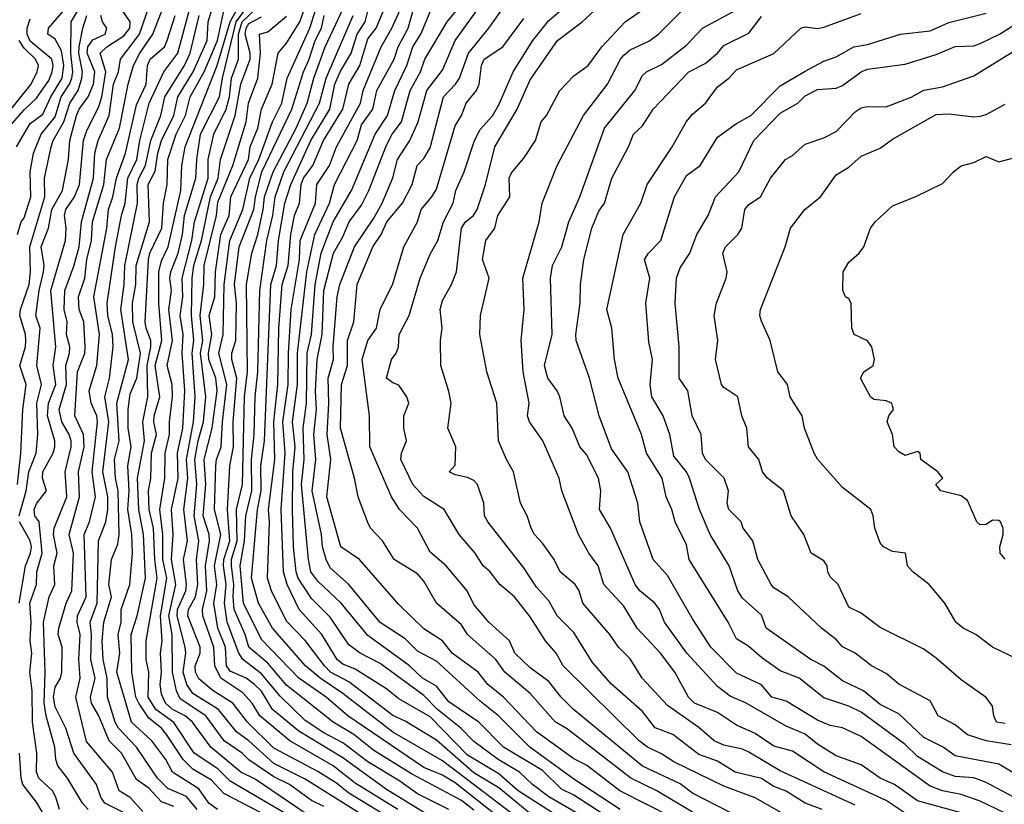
# Model space of a CAD drawing. Header units: metres. Extents: x -51132 to -49532, y -231222 to -229437.
# Tile 460 of 656: x -50107 to -50028, y -230362 to -230299. Entities that reach past the tile are written whole.
import ezdxf

# ---------------------------------------------------------------- set-up
doc = ezdxf.new("R2010")
doc.units = ezdxf.units.M
for name, color, linetype in [('CONTOUR_HALF', 8, 'Continuous'), ('CONTOUR_INDEX', 1, 'Continuous'), ('CONTOUR_INTER', 3, 'Continuous')]:
    doc.layers.add(name, color=color, linetype=linetype)

msp = doc.modelspace()

# ---------------------------------------------------------------- linework, layer by layer
at = {"layer": 'CONTOUR_HALF'}
for points, elevation in [([(-50107.102, -230316.259), (-50106.816, -230315.259), (-50106.58, -230314.924), (-50106.024, -230313.259), (-50106.083, -230311.259), (-50105.81, -230309.759), (-50105.202, -230308.259), (-50104.08, -230306.852), (-50103.597, -230305.259), (-50102.944, -230304.259), (-50102.763, -230303.759), (-50102.66, -230303.259), (-50102.835, -230301.759), (-50102.798, -230299.259), (-50101.347, -230296.759)], 57.5), ([(-50076.676, -230362.259), (-50080.08, -230360.14), (-50081.833, -230358.759), (-50085.303, -230356.759), (-50087.699, -230354.759), (-50088.322, -230353.759), (-50089.08, -230352.928), (-50090.841, -230351.759), (-50091.301, -230350.759), (-50091.386, -230349.259), (-50092.269, -230346.759), (-50092.286, -230346.259), (-50091.942, -230344.759), (-50092.045, -230342.759), (-50091.734, -230340.759), (-50091.767, -230340.259), (-50092.233, -230338.759), (-50092.019, -230336.259), (-50092.166, -230334.259), (-50091.517, -230331.759), (-50091.12, -230328.759), (-50091.235, -230327.759), (-50091.78, -230326.259), (-50091.819, -230325.759), (-50091.553, -230324.259), (-50091.755, -230322.759), (-50091.323, -230321.259), (-50091.253, -230319.259), (-50090.823, -230316.259), (-50090.172, -230314.759), (-50090.023, -230313.259), (-50088.617, -230310.259), (-50088.488, -230309.259), (-50087.879, -230307.759), (-50087.581, -230306.259), (-50086.714, -230304.259), (-50086.237, -230301.759), (-50085.58, -230300.98), (-50084.515, -230299.259), (-50083.444, -230296.259)], 65.5), ([(-50058.889, -230362.259), (-50062.58, -230359.84), (-50066.097, -230357.259), (-50068.618, -230354.759), (-50070.08, -230353.58), (-50073.58, -230350.386), (-50075.08, -230349.584), (-50076.08, -230348.594), (-50078.08, -230347.287), (-50080.58, -230344.259), (-50082.08, -230342.914), (-50082.412, -230342.259), (-50082.689, -230341.259), (-50082.766, -230340.259), (-50083.511, -230336.759), (-50083.236, -230334.259), (-50083.383, -230332.259), (-50083.177, -230330.259), (-50083.242, -230328.759), (-50083.133, -230326.259), (-50082.71, -230324.259), (-50082.585, -230320.759), (-50081.824, -230317.759), (-50081.08, -230316.465), (-50080.568, -230315.259), (-50079.58, -230313.927), (-50078.986, -230312.759), (-50077.58, -230309.129), (-50077.127, -230308.259), (-50076.382, -230307.259), (-50075.667, -230304.759), (-50074.866, -230303.259), (-50074.517, -230302.259), (-50072.706, -230299.259), (-50070.703, -230296.759)], 70.5), ([(-50084.08, -230362.542), (-50088.08, -230359.816), (-50089.24, -230359.259), (-50091.618, -230357.259), (-50093.099, -230355.259), (-50093.672, -230354.759), (-50094.693, -230354.259), (-50095.245, -230353.759), (-50095.58, -230353.041), (-50095.682, -230352.259), (-50095.567, -230351.259), (-50095.653, -230349.759), (-50095.519, -230348.759), (-50095.647, -230346.759), (-50095.151, -230343.759), (-50095.467, -230342.259), (-50095.468, -230340.259), (-50095.698, -230338.259), (-50095.31, -230335.759), (-50095.297, -230333.759), (-50094.936, -230332.259), (-50094.937, -230331.259), (-50094.688, -230329.259), (-50094.735, -230328.259), (-50095.134, -230326.759), (-50094.709, -230324.759), (-50094.996, -230322.259), (-50094.789, -230320.759), (-50094.911, -230319.759), (-50094.828, -230319.259), (-50094.237, -230317.759), (-50093.9, -230316.259), (-50093.728, -230314.759), (-50092.837, -230311.759), (-50092.75, -230310.259), (-50092.446, -230308.259), (-50090.931, -230305.259), (-50090.703, -230303.759), (-50089.606, -230299.259), (-50088.139, -230297.259)], 63.5), ([(-50053.08, -230362.478), (-50055.948, -230360.759), (-50058.026, -230359.759), (-50063.08, -230355.835), (-50064.08, -230355.245), (-50066.08, -230352.967), (-50068.111, -230351.259), (-50068.826, -230350.259), (-50071.08, -230348.271), (-50071.58, -230347.479), (-50073.573, -230345.759), (-50074.58, -230343.996), (-50075.08, -230343.415), (-50076.964, -230342.259), (-50077.886, -230340.759), (-50078.846, -230339.759), (-50079.103, -230339.259), (-50079.831, -230337.259), (-50080.128, -230335.759), (-50081.264, -230331.759), (-50081.18, -230328.259), (-50080.696, -230326.759), (-50080.697, -230324.759), (-50080.195, -230323.259), (-50079.911, -230320.259), (-50078.656, -230317.259), (-50078.008, -230316.259), (-50077.552, -230315.259), (-50076.3, -230313.759), (-50075.519, -230312.259), (-50075.107, -230310.759), (-50074.58, -230310.179), (-50074.08, -230309.329), (-50073.009, -230305.259), (-50072.042, -230304.259), (-50071.745, -230303.759), (-50071.018, -230301.759), (-50069.381, -230299.759), (-50067.58, -230297.193)], 71.5), ([(-50101.451, -230362.259), (-50101.908, -230361.759), (-50103.088, -230359.759), (-50103.874, -230358.759), (-50104.041, -230358.259), (-50104.113, -230357.259), (-50104.808, -230354.759), (-50104.968, -230353.759), (-50104.885, -230351.259), (-50105.027, -230347.259), (-50104.573, -230345.259), (-50104.126, -230344.259), (-50104.192, -230342.759), (-50103.935, -230341.759), (-50104.208, -230340.259), (-50104.158, -230339.759), (-50103.14, -230337.259), (-50103.282, -230335.259), (-50102.812, -230333.259), (-50102.803, -230332.759), (-50102.956, -230332.259), (-50103.543, -230331.259), (-50103.766, -230330.259), (-50103.173, -230328.259), (-50103.22, -230326.759), (-50102.93, -230325.759), (-50102.913, -230325.259), (-50103.184, -230324.259), (-50103.139, -230323.259), (-50103.36, -230322.259), (-50103.319, -230320.759), (-50102.58, -230318.804), (-50102.154, -230317.259), (-50101.986, -230315.259), (-50101.024, -230311.759), (-50100.91, -230309.759), (-50100.634, -230308.759), (-50099.764, -230306.759), (-50099.42, -230304.259), (-50099.026, -230303.259), (-50098.852, -230302.259), (-50097.334, -230300.259), (-50096.491, -230297.759)], 59.5), ([(-50086.155, -230363.259), (-50090.58, -230360.982), (-50091.58, -230359.897), (-50093.08, -230359.017), (-50093.853, -230358.259), (-50095.168, -230356.259), (-50095.575, -230355.759), (-50096.58, -230354.957), (-50097.392, -230353.759), (-50097.629, -230353.259), (-50097.943, -230351.259), (-50098.002, -230348.259), (-50097.522, -230346.759), (-50096.864, -230343.759), (-50097.013, -230340.259), (-50097.385, -230338.259), (-50097.508, -230335.759), (-50096.93, -230332.759), (-50097.07, -230331.259), (-50096.682, -230329.259), (-50096.73, -230326.759), (-50096.435, -230325.259), (-50096.436, -230324.759), (-50096.815, -230323.759), (-50096.873, -230323.259), (-50096.623, -230318.259), (-50096.515, -230317.759), (-50095.557, -230315.759), (-50095.415, -230313.759), (-50095.137, -230312.259), (-50095.062, -230310.259), (-50094.409, -230308.259), (-50093.645, -230306.759), (-50093.275, -230305.259), (-50092.166, -230303.259), (-50091.104, -230300.759), (-50090.46, -230297.759)], 62.5), ([(-50065.874, -230362.759), (-50068.58, -230360.518), (-50070.58, -230359.331), (-50073.58, -230356.713), (-50076.08, -230355.185), (-50077.08, -230354.739), (-50080.58, -230352.055), (-50082.045, -230351.259), (-50082.524, -230350.759), (-50084.08, -230348.744), (-50085.58, -230347.203), (-50086.783, -230344.759), (-50087.103, -230343.759), (-50086.948, -230339.259), (-50087.02, -230338.259), (-50086.507, -230334.259), (-50086.595, -230331.259), (-50086.257, -230328.259), (-50086.198, -230323.759), (-50085.922, -230320.259), (-50085.451, -230318.759), (-50085.226, -230316.259), (-50084.944, -230314.759), (-50084.532, -230313.759), (-50084.391, -230312.259), (-50084.202, -230311.759), (-50083.466, -230310.759), (-50082.609, -230308.759), (-50081.064, -230306.259), (-50080.591, -230304.259), (-50079.706, -230302.759), (-50079.08, -230300.624), (-50078.405, -230299.759), (-50077.765, -230298.259)], 68.5), ([(-50060.08, -230363.864), (-50064.58, -230361.238), (-50065.88, -230360.259), (-50066.944, -230359.259), (-50068.647, -230358.259), (-50070.58, -230356.819), (-50071.614, -230355.759), (-50073.487, -230354.259), (-50074.58, -230353.13), (-50078.08, -230350.59), (-50079.68, -230349.759), (-50080.58, -230349.079), (-50082.08, -230346.869), (-50083.58, -230345.388), (-50084.642, -230343.759), (-50084.795, -230343.259), (-50085.015, -230341.259), (-50085.106, -230338.259), (-50085.073, -230335.259), (-50084.888, -230333.259), (-50085.107, -230331.259), (-50084.703, -230328.259), (-50084.708, -230325.759), (-50083.943, -230319.259), (-50083.299, -230316.259), (-50082.123, -230313.759), (-50081.739, -230312.259), (-50079.92, -230308.759), (-50079.58, -230307.502), (-50078.669, -230306.259), (-50078.343, -230304.759), (-50076.951, -230302.259), (-50076.63, -230301.259), (-50075.853, -230299.759), (-50075.414, -230298.259)], 69.5), ([(-50045.58, -230362.743), (-50048.08, -230361.315), (-50050.58, -230360.393), (-50054.58, -230358.449), (-50055.58, -230357.794), (-50056.699, -230357.259), (-50057.352, -230356.759), (-50063.442, -230350.759), (-50063.985, -230349.759), (-50064.852, -230348.759), (-50066.08, -230346.853), (-50067.328, -230345.259), (-50068.504, -230344.259), (-50069.276, -230343.259), (-50069.841, -230342.759), (-50070.467, -230341.759), (-50071.764, -230340.259), (-50072.955, -230338.259), (-50074.58, -230337.225), (-50075.457, -230336.259), (-50076.418, -230334.259), (-50076.381, -230333.759), (-50075.976, -230332.759), (-50076.197, -230331.759), (-50076.193, -230330.759), (-50075.777, -230329.759), (-50075.949, -230329.259), (-50076.58, -230328.306), (-50077.08, -230328.143), (-50077.573, -230327.759), (-50077.177, -230326.259), (-50076.793, -230325.759), (-50076.611, -230325.259), (-50076.569, -230324.259), (-50075.762, -230322.759), (-50074.867, -230319.759), (-50074.08, -230317.837), (-50073.466, -230316.759), (-50073.017, -230315.259), (-50072.237, -230313.759), (-50072.02, -230312.759), (-50071.346, -230311.259), (-50070.527, -230308.759), (-50070.08, -230307.867), (-50069.08, -230306.769), (-50068.58, -230305.912), (-50067.451, -230303.259), (-50065.862, -230300.759), (-50064.58, -230299.16), (-50063.512, -230298.259)], 72.5), ([(-50040.08, -230361.906), (-50046.08, -230359.158), (-50048.58, -230357.674), (-50049.08, -230357.431), (-50050.58, -230357.107), (-50051.348, -230356.759), (-50052.58, -230355.7), (-50055.08, -230353.931), (-50057.124, -230351.759), (-50058.08, -230350.205), (-50058.998, -230349.259), (-50059.701, -230348.259), (-50061.872, -230345.759), (-50062.146, -230344.759), (-50062.467, -230344.259), (-50063.676, -230343.259), (-50064.167, -230342.259), (-50065.08, -230340.947), (-50065.739, -230340.259), (-50065.998, -230339.759), (-50066.325, -230338.759), (-50066.856, -230337.759), (-50067.399, -230335.259), (-50067.978, -230334.259), (-50068.616, -230332.759), (-50068.734, -230329.759), (-50069.546, -230327.259), (-50070.109, -230324.259), (-50070.045, -230322.759), (-50069.36, -230319.759), (-50069.889, -230318.259), (-50069.633, -230316.759), (-50068.892, -230315.759), (-50068.66, -230314.759), (-50067.705, -230313.259), (-50067.759, -230311.759), (-50067.58, -230311.344), (-50066.58, -230310.175), (-50065.657, -230308.759), (-50065.192, -230307.259), (-50064.773, -230306.759), (-50063.695, -230304.759), (-50062.58, -230303.59), (-50061.431, -230302.759), (-50060.33, -230301.259), (-50058.479, -230299.259), (-50056.58, -230297.954)], 73.5), ([(-50031.58, -230362.507), (-50035.08, -230361.549), (-50036.915, -230360.259), (-50038.08, -230359.742), (-50039.58, -230358.67), (-50041.58, -230357.958), (-50043.08, -230357.034), (-50044.08, -230356.241), (-50045.58, -230355.578), (-50048.803, -230353.759), (-50050.08, -230353.186), (-50051.08, -230352.424), (-50053.547, -230349.759), (-50055.317, -230347.259), (-50055.742, -230346.259), (-50056.093, -230345.759), (-50057.314, -230344.759), (-50057.686, -230344.259), (-50059.645, -230339.759), (-50060.518, -230338.259), (-50060.417, -230336.759), (-50060.602, -230335.759), (-50061.58, -230333.867), (-50062.109, -230333.259), (-50062.709, -230331.759), (-50063.351, -230330.759), (-50063.695, -230329.259), (-50063.911, -230328.759), (-50064.657, -230327.759), (-50064.938, -230326.759), (-50064.32, -230324.259), (-50064.462, -230319.759), (-50064.29, -230318.759), (-50063.552, -230317.259), (-50062.995, -230315.259), (-50062.114, -230313.259), (-50060.13, -230307.759), (-50057.707, -230304.759), (-50057.08, -230303.557), (-50056.774, -230303.259), (-50055.58, -230302.685), (-50053.58, -230301.124), (-50052.28, -230299.759), (-50049.58, -230298.315)], 74.5), ([(-50108.273, -230308.259), (-50106.58, -230306.308), (-50105.58, -230305.365), (-50104.58, -230303.942), (-50104.325, -230303.259), (-50104.256, -230302.759), (-50104.357, -230302.259), (-50106.08, -230300.798), (-50106.325, -230300.259), (-50106.337, -230299.759), (-50106.08, -230299.013)], 56.5), ([(-50106.98, -230338.759), (-50106.404, -230336.759), (-50106.191, -230335.259), (-50105.595, -230333.759), (-50105.461, -230332.259), (-50105.542, -230329.759), (-50105.188, -230328.259), (-50105.56, -230326.759), (-50105.274, -230323.759), (-50105.638, -230322.759), (-50105.37, -230320.759), (-50105.015, -230319.259), (-50104.978, -230318.759), (-50105.197, -230317.259), (-50104.616, -230315.759), (-50104.354, -230314.259), (-50103.504, -230312.759), (-50103.024, -230310.259), (-50102.906, -230308.759), (-50102.385, -230306.759), (-50102.178, -230306.259), (-50101.442, -230305.259), (-50101.018, -230304.259), (-50100.919, -230303.259), (-50101.517, -230301.759), (-50101.471, -230301.259), (-50101.08, -230300.694), (-50100.079, -230300.259), (-50099.94, -230299.759), (-50100.303, -230299.259), (-50100.435, -230298.759)], 58.5), ([(-50097.08, -230362.411), (-50098.08, -230361.302), (-50098.962, -230360.759), (-50099.503, -230359.259), (-50101.58, -230356.827), (-50102.428, -230353.259), (-50102.094, -230351.759), (-50102.204, -230350.259), (-50102.085, -230348.259), (-50102.331, -230347.259), (-50102.295, -230346.759), (-50101.596, -230345.259), (-50101.773, -230340.259), (-50101.333, -230339.259), (-50100.859, -230337.259), (-50101.118, -230335.259), (-50100.706, -230331.259), (-50100.756, -230330.759), (-50101.207, -230329.759), (-50101.365, -230328.759), (-50100.742, -230326.759), (-50100.549, -230324.259), (-50100.981, -230321.259), (-50099.951, -230315.759), (-50099.812, -230314.259), (-50099.471, -230313.259), (-50099.181, -230311.759), (-50098.465, -230309.759), (-50097.58, -230305.908), (-50096.793, -230304.259), (-50096.708, -230302.759), (-50096.476, -230302.259), (-50095.346, -230301.259), (-50095.119, -230300.759), (-50094.484, -230298.759)], 60.5), ([(-50092.719, -230362.259), (-50093.58, -230361.224), (-50095.08, -230360.581), (-50095.887, -230359.759), (-50097.583, -230357.259), (-50099.03, -230355.759), (-50099.275, -230355.259), (-50099.887, -230353.259), (-50099.915, -230351.759), (-50100.233, -230350.259), (-50100.334, -230348.759), (-50100.203, -230347.259), (-50099.588, -230345.259), (-50099.786, -230344.259), (-50099.588, -230342.259), (-50099.08, -230341.037), (-50098.976, -230340.259), (-50099.045, -230336.759), (-50099.251, -230335.759), (-50099.328, -230334.259), (-50098.961, -230332.759), (-50099.142, -230329.759), (-50098.221, -230326.259), (-50098.837, -230322.259), (-50098.562, -230320.259), (-50098.516, -230318.759), (-50097.494, -230313.759), (-50097.522, -230312.259), (-50097.401, -230311.759), (-50096.87, -230310.759), (-50096.435, -230308.759), (-50095.634, -230306.759), (-50095.311, -230305.259), (-50093.736, -230302.759), (-50093.281, -230301.759), (-50092.572, -230298.759)], 61.5), ([(-50078.58, -230363.256), (-50084.08, -230359.828), (-50086.58, -230358.572), (-50088.58, -230356.772), (-50089.58, -230356.039), (-50091.026, -230354.259), (-50093.08, -230352.986), (-50093.549, -230352.259), (-50093.841, -230351.259), (-50093.621, -230349.759), (-50093.672, -230349.259), (-50094.327, -230346.759), (-50094.295, -230346.259), (-50093.639, -230344.759), (-50093.571, -230344.259), (-50093.82, -230342.259), (-50093.506, -230340.759), (-50093.784, -230338.259), (-50093.464, -230335.759), (-50093.58, -230334.259), (-50093.014, -230331.259), (-50092.897, -230329.259), (-50093.12, -230325.759), (-50092.984, -230324.759), (-50093.184, -230322.759), (-50093.124, -230319.759), (-50092.988, -230318.759), (-50092.372, -230316.759), (-50091.651, -230313.259), (-50091.032, -230311.759), (-50090.864, -230310.259), (-50089.691, -230306.759), (-50089.236, -230304.259), (-50088.49, -230302.259), (-50088.488, -230301.759), (-50088.891, -230300.259), (-50088.814, -230299.759), (-50088.58, -230299.384), (-50087.58, -230298.865)], 64.5), ([(-50072.579, -230362.259), (-50075.08, -230361.007), (-50076.58, -230359.939), (-50079.08, -230358.447), (-50081.08, -230356.932), (-50082.58, -230356.131), (-50084.08, -230355.138), (-50086.08, -230353.183), (-50087.58, -230351.414), (-50089.08, -230350.248), (-50089.39, -230349.759), (-50090.335, -230347.259), (-50090.548, -230345.759), (-50090.407, -230344.259), (-50090.616, -230342.759), (-50090.598, -230342.259), (-50090.111, -230340.759), (-50090.284, -230338.259), (-50090.109, -230334.759), (-50089.809, -230333.259), (-50089.834, -230331.259), (-50089.555, -230327.759), (-50089.96, -230326.259), (-50089.958, -230325.759), (-50089.642, -230324.759), (-50089.578, -230321.759), (-50089.744, -230320.259), (-50089.368, -230317.259), (-50088.182, -230314.259), (-50088.068, -230313.259), (-50087.547, -230311.259), (-50085.138, -230306.259), (-50084.226, -230303.259), (-50083.762, -230302.259), (-50083.294, -230300.759), (-50082.783, -230299.759), (-50082.564, -230298.759)], 66.5), ([(-50066.856, -230364.259), (-50072.08, -230360.111), (-50073.08, -230359.508), (-50074.58, -230358.89), (-50080.664, -230354.759), (-50082.404, -230353.259), (-50084.58, -230351.759), (-50087.58, -230348.648), (-50089.021, -230345.759), (-50089.272, -230342.759), (-50088.943, -230340.759), (-50088.832, -230338.759), (-50088.36, -230336.759), (-50088.373, -230334.259), (-50088.171, -230332.259), (-50088.092, -230329.259), (-50087.861, -230327.259), (-50087.707, -230320.759), (-50087.151, -230316.759), (-50086.67, -230314.759), (-50086.49, -230313.259), (-50085.787, -230311.259), (-50082.922, -230305.759), (-50082.403, -230303.759), (-50080.232, -230298.759)], 67.5), ([(-50027.08, -230361.415), (-50029.58, -230360.094), (-50030.58, -230359.73), (-50032.08, -230359.622), (-50033.08, -230359.25), (-50035.08, -230358.012), (-50036.08, -230357.043), (-50039.58, -230354.472), (-50040.58, -230353.991), (-50042.58, -230353.312), (-50044.545, -230351.759), (-50046.08, -230351.169), (-50047.58, -230350.104), (-50048.58, -230349.219), (-50049.58, -230348.614), (-50050.241, -230347.259), (-50053.363, -230342.259), (-50053.58, -230341.079), (-50054.481, -230339.259), (-50054.749, -230338.259), (-50055.191, -230337.259), (-50055.519, -230335.759), (-50056.766, -230333.759), (-50057.168, -230332.259), (-50059.035, -230327.759), (-50059.331, -230326.259), (-50059.531, -230323.759), (-50059.937, -230322.259), (-50058.644, -230316.259), (-50057.225, -230313.759), (-50056.711, -230312.259), (-50054.709, -230309.259), (-50053.58, -230307.236), (-50053.08, -230306.637), (-50052.052, -230305.759), (-50051.08, -230304.465), (-50050.176, -230303.759), (-50049.58, -230303.097), (-50046.58, -230301.808), (-50044.409, -230299.759), (-50044.08, -230299.652), (-50043.08, -230299.805), (-50042.58, -230299.695), (-50039.58, -230298.602)], 75.5), ([(-50027.58, -230357.07), (-50029.58, -230356.757), (-50031.08, -230356.27), (-50032.08, -230355.494), (-50033.432, -230354.759), (-50034.08, -230353.554), (-50036.58, -230352.239), (-50037.58, -230351.368), (-50038.761, -230350.759), (-50040.08, -230349.745), (-50041.08, -230349.24), (-50041.58, -230348.651), (-50042.774, -230347.759), (-50045.436, -230345.259), (-50046.58, -230344.52), (-50046.789, -230344.259), (-50047.873, -230342.259), (-50048.273, -230340.759), (-50049.029, -230339.759), (-50049.2, -230339.259), (-50050.172, -230338.259), (-50050.315, -230337.759), (-50050.211, -230336.759), (-50050.563, -230335.759), (-50052.053, -230334.259), (-50052.284, -230333.759), (-50052.399, -230332.259), (-50053.12, -230330.759), (-50053.455, -230328.759), (-50054.143, -230327.759), (-50054.151, -230325.259), (-50054.472, -230321.759), (-50054.381, -230319.759), (-50054.08, -230318.935), (-50053.3, -230317.759), (-50052.742, -230316.259), (-50051.842, -230314.759), (-50051.257, -230313.259), (-50049.383, -230311.259), (-50048.181, -230308.759), (-50046.08, -230306.569), (-50044.652, -230305.759), (-50044.08, -230305.189), (-50043.08, -230304.681), (-50041.58, -230304.572), (-50041.08, -230304.365), (-50039.58, -230303.261), (-50039.08, -230303.04), (-50036.08, -230302.65), (-50033.58, -230301.867), (-50032.08, -230301.234), (-50030.58, -230301.172), (-50030.08, -230300.999), (-50028.535, -230300.259), (-50026.142, -230298.759)], 76.5), ([(-50027.031, -230350.259), (-50029.087, -230349.259), (-50030.422, -230348.259), (-50031.443, -230347.759), (-50032.016, -230347.259), (-50032.888, -230345.759), (-50034.139, -230344.259), (-50035.452, -230343.259), (-50035.886, -230342.759), (-50036.051, -230341.759), (-50037.08, -230341.622), (-50037.808, -230341.259), (-50038.08, -230340.933), (-50038.498, -230339.759), (-50038.632, -230338.759), (-50038.828, -230338.259), (-50041.08, -230336.497), (-50043.08, -230334.231), (-50043.361, -230333.759), (-50044.138, -230331.759), (-50044.306, -230330.759), (-50045.273, -230329.259), (-50045.478, -230328.259), (-50046.251, -230327.259), (-50046.861, -230324.759), (-50047.58, -230323.203), (-50047.705, -230322.759), (-50047.64, -230322.259), (-50045.681, -230317.259), (-50045.254, -230315.759), (-50044.087, -230314.259), (-50042.854, -230313.259), (-50041.58, -230311.497), (-50040.58, -230310.888), (-50039.58, -230310.006), (-50038.08, -230309.364), (-50037.08, -230308.638), (-50033.58, -230306.686), (-50032.58, -230306.627), (-50030.58, -230306.86), (-50030.08, -230306.806), (-50029.58, -230306.665), (-50028.08, -230305.847)], 77.5), ([(-50106.971, -230345.759), (-50106.459, -230342.759), (-50106.047, -230341.759), (-50105.981, -230341.259), (-50106.092, -230340.759), (-50106.937, -230339.259)], 58.5), ([(-50104.58, -230363.359), (-50105.58, -230361.678), (-50106.671, -230360.259), (-50106.814, -230359.759), (-50106.928, -230357.759)], 58.5)]:
    msp.add_lwpolyline(points, dxfattribs=dict(at, elevation=elevation))
at = {"layer": 'CONTOUR_INDEX'}
for points, elevation in [([(-50098.097, -230362.759), (-50100.102, -230361.759), (-50100.432, -230361.259), (-50100.778, -230360.259), (-50102.584, -230357.759), (-50103.231, -230355.759), (-50104.08, -230354.046), (-50104.219, -230353.259), (-50104.08, -230352.459), (-50103.669, -230351.759), (-50103.55, -230351.259), (-50103.534, -230349.259), (-50103.835, -230348.259), (-50103.797, -230347.759), (-50103.193, -230345.759), (-50102.752, -230344.759), (-50102.617, -230341.759), (-50102.953, -230340.259), (-50102.143, -230337.259), (-50102.209, -230335.259), (-50101.773, -230333.259), (-50101.806, -230332.259), (-50102.512, -230330.759), (-50102.296, -230327.259), (-50101.704, -230325.759), (-50101.68, -230325.259), (-50101.796, -230323.259), (-50102.174, -230322.259), (-50102.209, -230321.259), (-50101.703, -230319.759), (-50101.55, -230318.259), (-50101.18, -230316.759), (-50101.105, -230315.259), (-50100.196, -230312.259), (-50099.97, -230310.259), (-50098.946, -230307.759), (-50098.255, -230304.259), (-50097.813, -230302.759), (-50097.304, -230301.759), (-50096.266, -230300.259), (-50095.117, -230297.259)], 60), ([(-50077.599, -230362.759), (-50080.58, -230360.958), (-50081.58, -230360.152), (-50083.08, -230359.213), (-50086.58, -230357.351), (-50088.684, -230355.259), (-50089.865, -230353.759), (-50091.431, -230352.759), (-50092.58, -230351.802), (-50092.867, -230351.259), (-50092.875, -230350.759), (-50092.482, -230349.759), (-50092.495, -230349.259), (-50093.477, -230346.759), (-50093.405, -230346.259), (-50092.848, -230345.259), (-50092.666, -230344.259), (-50092.781, -230342.259), (-50092.583, -230340.759), (-50092.976, -230338.759), (-50092.747, -230336.259), (-50092.909, -230334.259), (-50092.644, -230332.759), (-50092.204, -230331.259), (-50092.022, -230329.259), (-50092.466, -230325.759), (-50092.276, -230324.759), (-50092.473, -230322.759), (-50092.192, -230320.259), (-50092.155, -230318.759), (-50091.171, -230314.759), (-50091.08, -230313.697), (-50089.857, -230310.759), (-50088.816, -230307.259), (-50088.619, -230305.759), (-50087.864, -230303.759), (-50087.644, -230301.759), (-50087.734, -230300.259), (-50087.08, -230300.057), (-50085.58, -230298.819)], 65), ([(-50059.257, -230363.259), (-50062.58, -230361.1), (-50063.58, -230360.632), (-50065.08, -230359.141), (-50068.201, -230357.259), (-50070.181, -230355.259), (-50072.58, -230353.635), (-50073.58, -230352.387), (-50074.687, -230351.759), (-50075.735, -230350.759), (-50079.08, -230348.344), (-50081.202, -230345.759), (-50083.08, -230344), (-50083.619, -230343.259), (-50083.822, -230342.259), (-50084.367, -230336.259), (-50084.162, -230334.259), (-50084.252, -230331.759), (-50083.981, -230329.759), (-50083.922, -230325.759), (-50083.565, -230324.259), (-50083.283, -230320.259), (-50082.805, -230317.759), (-50081.84, -230315.259), (-50080.368, -230312.759), (-50078.474, -230308.259), (-50077.49, -230306.759), (-50076.906, -230304.759), (-50075.956, -230302.759), (-50075.457, -230301.259), (-50074.816, -230300.259), (-50074.08, -230298.451)], 70), ([(-50028.08, -230362.551), (-50030.08, -230361.587), (-50031.58, -230361.057), (-50033.08, -230360.753), (-50034.08, -230360.398), (-50039.58, -230356.405), (-50041.08, -230355.735), (-50042.08, -230355.527), (-50043.08, -230355.12), (-50045.58, -230353.578), (-50046.739, -230353.259), (-50047.58, -230352.295), (-50049.58, -230351.363), (-50051.613, -230349.259), (-50053.08, -230347.006), (-50055.08, -230343.534), (-50056.228, -230342.259), (-50057.306, -230339.259), (-50057.453, -230337.759), (-50058.276, -230335.259), (-50059.58, -230333.401), (-50060.564, -230330.759), (-50061.34, -230327.759), (-50062.386, -230324.759), (-50062.423, -230324.259), (-50062.065, -230321.759), (-50062.047, -230320.259), (-50061.795, -230318.259), (-50061.151, -230315.759), (-50060.58, -230314.395), (-50060.132, -230313.759), (-50059.533, -230311.759), (-50058.21, -230309.259), (-50057.822, -230308.259), (-50057.08, -230307.576), (-50056.232, -230306.259), (-50053.371, -230303.259), (-50052.08, -230302.585), (-50051.095, -230301.759), (-50050.58, -230301.157), (-50048.58, -230300.172), (-50047.58, -230298.836)], 75)]:
    msp.add_lwpolyline(points, dxfattribs=dict(at, elevation=elevation))
at = {"layer": 'CONTOUR_INTER'}
for points, elevation in [([(-50091.09, -230362.259), (-50091.782, -230361.759), (-50092.58, -230360.599), (-50094.699, -230359.259), (-50095.218, -230358.259), (-50096.36, -230356.759), (-50097.979, -230355.259), (-50099.148, -230351.259), (-50098.904, -230349.759), (-50099.045, -230348.259), (-50098.798, -230347.259), (-50098.792, -230346.259), (-50098.116, -230344.259), (-50097.887, -230341.759), (-50097.941, -230340.259), (-50098.259, -230338.259), (-50098.176, -230336.759), (-50098.284, -230334.759), (-50098.007, -230333.259), (-50098.246, -230331.759), (-50098.257, -230330.259), (-50098.08, -230329.008), (-50097.554, -230327.759), (-50097.259, -230325.759), (-50097.863, -230323.259), (-50097.901, -230321.759), (-50097.64, -230320.259), (-50097.616, -230318.759), (-50096.529, -230315.259), (-50096.633, -230312.259), (-50096.08, -230311.192), (-50095.873, -230309.759), (-50095.584, -230308.759), (-50094.593, -230306.759), (-50094.263, -230305.259), (-50093.05, -230303.259), (-50091.933, -230300.759), (-50091.833, -230299.259), (-50091.096, -230296.759)], 62), ([(-50085.58, -230362.625), (-50090.08, -230359.978), (-50091.08, -230359.001), (-50092.965, -230357.759), (-50094.58, -230355.288), (-50096.038, -230354.259), (-50096.654, -230353.259), (-50096.599, -230351.259), (-50096.799, -230350.259), (-50096.81, -230348.759), (-50095.934, -230343.759), (-50096.123, -230342.259), (-50096.211, -230339.759), (-50096.553, -230338.259), (-50096.614, -230336.759), (-50096.433, -230335.759), (-50096.368, -230333.759), (-50095.974, -230332.259), (-50096.204, -230331.259), (-50096.155, -230330.759), (-50095.707, -230329.259), (-50096.095, -230326.759), (-50095.559, -230324.759), (-50095.781, -230321.759), (-50095.789, -230319.259), (-50095.58, -230318.383), (-50095.043, -230317.259), (-50094.028, -230312.759), (-50093.942, -230310.759), (-50093.686, -230309.259), (-50091.132, -230302.759), (-50090.089, -230299.259), (-50088.731, -230296.759)], 63), ([(-50070.58, -230362.298), (-50071.58, -230361.526), (-50075.58, -230359.389), (-50078.58, -230357.544), (-50080.184, -230356.259), (-50081.853, -230355.259), (-50085.58, -230352.301), (-50087.08, -230350.559), (-50088.58, -230349.279), (-50088.874, -230348.259), (-50089.754, -230346.259), (-50089.85, -230345.259), (-50089.777, -230344.259), (-50089.989, -230342.759), (-50089.971, -230342.259), (-50089.524, -230340.759), (-50089.569, -230338.259), (-50089.089, -230336.259), (-50088.943, -230329.259), (-50088.694, -230327.259), (-50088.773, -230320.259), (-50088.342, -230317.759), (-50087.868, -230316.259), (-50087.432, -230314.259), (-50087.327, -230313.259), (-50086.641, -230311.259), (-50084.801, -230307.759), (-50083.929, -230305.759), (-50083.4, -230303.759), (-50082.472, -230301.259), (-50080.373, -230296.759)], 67), ([(-50052.58, -230363.968), (-50058.907, -230360.759), (-50061.58, -230358.715), (-50062.58, -230358.193), (-50065.58, -230356.029), (-50068.201, -230353.259), (-50069.459, -230352.259), (-50070.248, -230351.259), (-50072.31, -230349.759), (-50073.081, -230348.759), (-50074.58, -230347.817), (-50076.58, -230345.866), (-50079.747, -230342.259), (-50081.219, -230341.259), (-50082.36, -230337.259), (-50082.031, -230334.259), (-50082.323, -230332.259), (-50082.19, -230329.759), (-50082.254, -230327.759), (-50081.824, -230326.259), (-50081.852, -230325.259), (-50081.523, -230321.259), (-50081.306, -230320.259), (-50080.142, -230317.259), (-50078.58, -230314.957), (-50077.926, -230313.759), (-50077.08, -230311.749), (-50076.686, -230310.259), (-50075.707, -230308.759), (-50075.049, -230307.259), (-50074.335, -230304.759), (-50073.08, -230303.13), (-50072.067, -230300.759), (-50069.08, -230296.595)], 71), ([(-50094.58, -230362.016), (-50095.58, -230361.63), (-50096.58, -230360.554), (-50097.58, -230359.845), (-50098.789, -230357.759), (-50099.774, -230356.759), (-50100.596, -230354.759), (-50101.182, -230353.759), (-50101.248, -230353.259), (-50100.898, -230351.759), (-50101.232, -230350.259), (-50101.181, -230348.259), (-50101.277, -230347.259), (-50100.714, -230345.759), (-50100.607, -230340.759), (-50100.04, -230339.259), (-50099.88, -230338.259), (-50099.875, -230337.259), (-50100.28, -230335.259), (-50099.786, -230331.259), (-50100.102, -230329.259), (-50099.726, -230327.759), (-50099.447, -230325.259), (-50099.496, -230324.259), (-50099.874, -230322.759), (-50099.922, -230321.759), (-50099.253, -230317.259), (-50098.785, -230314.759), (-50098.482, -230313.759), (-50098.264, -230311.759), (-50097.554, -230310.259), (-50097.323, -230308.759), (-50096.554, -230305.759), (-50095.384, -230303.259), (-50094.275, -230301.759), (-50093.062, -230297.259)], 61), ([(-50062.369, -230363.759), (-50067.025, -230360.759), (-50068.58, -230359.395), (-50071.08, -230357.906), (-50074.08, -230354.854), (-50076.58, -230353.401), (-50077.58, -230352.597), (-50080.08, -230351.039), (-50081.08, -230350.632), (-50081.529, -230350.259), (-50082.753, -230348.259), (-50084.559, -230346.259), (-50085.528, -230344.259), (-50085.81, -230343.259), (-50086.008, -230338.259), (-50085.693, -230333.759), (-50085.872, -230331.259), (-50085.452, -230328.259), (-50085.428, -230325.759), (-50085.189, -230322.259), (-50084.522, -230318.259), (-50084.481, -230316.759), (-50083.265, -230313.759), (-50083.154, -230312.259), (-50082.131, -230310.759), (-50081.584, -230309.259), (-50079.657, -230305.759), (-50079.441, -230304.759), (-50077.998, -230301.259), (-50077.14, -230299.759), (-50076.08, -230297.402)], 69), ([(-50107.169, -230309.259), (-50106.08, -230307.389), (-50105.08, -230306.653), (-50104.429, -230305.259), (-50103.522, -230303.759), (-50103.384, -230302.759), (-50103.58, -230301.582), (-50104.08, -230300.653), (-50104.665, -230300.259), (-50104.62, -230299.759), (-50102.886, -230297.759)], 57), ([(-50103.739, -230362.259), (-50104.034, -230361.259), (-50104.31, -230360.759), (-50105.398, -230359.759), (-50105.575, -230359.259), (-50105.561, -230357.759), (-50105.894, -230355.259), (-50105.938, -230352.759), (-50106.107, -230351.259), (-50105.943, -230349.759), (-50106.08, -230348.741), (-50106.01, -230347.259), (-50106.109, -230345.759), (-50105.576, -230344.259), (-50105.557, -230343.259), (-50105.116, -230341.759), (-50105.355, -230339.259), (-50105.719, -230338.759), (-50105.758, -230338.259), (-50105.55, -230337.759), (-50104.791, -230336.759), (-50105.103, -230335.759), (-50105.085, -230335.259), (-50104.252, -230333.759), (-50104.124, -230333.259), (-50104.115, -230332.759), (-50104.711, -230330.759), (-50104.617, -230329.759), (-50104.027, -230328.259), (-50104.256, -230326.759), (-50104.035, -230325.259), (-50104.428, -230320.759), (-50103.248, -230316.759), (-50103.198, -230315.759), (-50103.334, -230314.759), (-50103.239, -230314.259), (-50102.538, -230313.259), (-50102.137, -230312.259), (-50101.813, -230308.759), (-50101.58, -230308.026), (-50100.58, -230306.044), (-50100.349, -230305.259), (-50100.034, -230303.259), (-50100.485, -230301.759), (-50099.951, -230301.259), (-50098.58, -230300.391), (-50098.109, -230299.759), (-50098.09, -230299.259), (-50098.772, -230298.259)], 59), ([(-50082.58, -230362.014), (-50083.58, -230361.535), (-50085.347, -230360.259), (-50086.58, -230359.654), (-50088.58, -230358.274), (-50089.11, -230357.759), (-50090.553, -230356.759), (-50092.038, -230354.759), (-50094.08, -230353.402), (-50094.374, -230352.759), (-50094.701, -230351.259), (-50094.711, -230348.259), (-50094.981, -230346.759), (-50094.435, -230344.259), (-50094.765, -230342.259), (-50094.631, -230340.259), (-50094.785, -230338.259), (-50094.254, -230335.759), (-50094.292, -230333.759), (-50093.862, -230331.759), (-50093.707, -230328.759), (-50093.929, -230325.759), (-50093.852, -230324.259), (-50094.077, -230322.759), (-50093.877, -230321.259), (-50093.928, -230319.759), (-50093.14, -230316.759), (-50092.927, -230315.259), (-50091.856, -230311.759), (-50091.842, -230310.259), (-50091.4, -230308.259), (-50090.408, -230306.259), (-50090.133, -230305.259), (-50089.968, -230303.759), (-50089.415, -230302.259), (-50089.41, -230300.259), (-50089.134, -230299.259), (-50087.58, -230297.796)], 64), ([(-50073.08, -230363.411), (-50077.58, -230360.654), (-50081.08, -230358.125), (-50084.58, -230355.983), (-50086.695, -230354.259), (-50087.58, -230352.793), (-50088.13, -230352.259), (-50088.801, -230351.759), (-50090.08, -230351.188), (-50090.372, -230350.759), (-50090.447, -230349.259), (-50091.072, -230347.759), (-50091.392, -230345.759), (-50091.144, -230344.259), (-50091.33, -230342.759), (-50090.817, -230340.259), (-50091.333, -230338.259), (-50091.237, -230334.759), (-50091.18, -230334.259), (-50090.795, -230333.259), (-50090.709, -230331.259), (-50090.341, -230328.259), (-50090.994, -230325.759), (-50090.656, -230324.259), (-50090.562, -230320.259), (-50090.102, -230316.759), (-50089.062, -230314.259), (-50088.515, -230311.759), (-50087.788, -230310.259), (-50086.707, -230307.259), (-50085.955, -230305.759), (-50085.511, -230303.759), (-50083.704, -230299.759), (-50083.221, -230298.259)], 66), ([(-50066.08, -230363.706), (-50073.08, -230358.349), (-50077.08, -230356.057), (-50081.08, -230352.977), (-50082.872, -230351.759), (-50084.047, -230350.759), (-50086.695, -230347.759), (-50087.826, -230345.759), (-50088.371, -230343.759), (-50087.896, -230338.259), (-50087.606, -230336.759), (-50087.64, -230334.759), (-50087.328, -230332.759), (-50086.836, -230320.259), (-50086.377, -230318.759), (-50086.207, -230316.759), (-50085.701, -230313.759), (-50085.23, -230312.259), (-50083.629, -230308.759), (-50082.103, -230306.259), (-50081.697, -230304.259), (-50081.278, -230303.259), (-50080.411, -230301.759), (-50079.926, -230300.259), (-50079.286, -230299.259), (-50078.895, -230297.759)], 68), ([(-50042.71, -230362.259), (-50044.08, -230361.735), (-50045.58, -230360.787), (-50046.58, -230360.408), (-50047.58, -230359.785), (-50049.683, -230359.259), (-50051.08, -230358.384), (-50052.58, -230357.866), (-50054.674, -230356.259), (-50056.08, -230355.715), (-50057.08, -230354.405), (-50059.58, -230352.239), (-50061.08, -230350.51), (-50062.58, -230348.101), (-50063.918, -230346.759), (-50064.58, -230345.579), (-50065.58, -230344.472), (-50066.58, -230342.934), (-50069.478, -230339.259), (-50069.745, -230338.759), (-50069.79, -230337.759), (-50070.295, -230336.259), (-50070.58, -230335.942), (-50071.08, -230335.703), (-50072.08, -230335.496), (-50072.553, -230335.259), (-50072.08, -230334.724), (-50072.027, -230333.259), (-50072.664, -230331.759), (-50072.411, -230329.759), (-50072.58, -230328.813), (-50073.22, -230326.759), (-50073.261, -230324.759), (-50073.129, -230323.759), (-50073.267, -230322.259), (-50073.08, -230321.55), (-50072.364, -230320.259), (-50071.975, -230319.259), (-50071.578, -230315.759), (-50071.248, -230315.259), (-50070.605, -230314.759), (-50070.318, -230314.259), (-50069.658, -230312.259), (-50068.899, -230309.259), (-50067.121, -230306.259), (-50066.08, -230303.898), (-50063.898, -230300.759), (-50061.917, -230299.259), (-50060.303, -230297.759)], 73), ([(-50036.08, -230362.549), (-50037.58, -230361.521), (-50042.58, -230359.239), (-50045.08, -230357.6), (-50046.58, -230357.188), (-50048.08, -230356.167), (-50049.58, -230355.498), (-50051.08, -230354.496), (-50052.934, -230353.759), (-50053.4, -230353.259), (-50054.492, -230351.259), (-50055.66, -230349.759), (-50057.52, -230347.759), (-50058.58, -230345.99), (-50060.183, -230344.259), (-50060.643, -230342.759), (-50061.393, -230341.759), (-50062.205, -230340.259), (-50063.557, -230336.759), (-50063.755, -230335.759), (-50065.06, -230332.759), (-50066.126, -230331.259), (-50066.284, -230330.759), (-50066.151, -230329.759), (-50066.644, -230327.259), (-50066.786, -230324.759), (-50066.561, -230322.259), (-50066.657, -230319.759), (-50065.364, -230315.259), (-50065.107, -230313.759), (-50063.923, -230310.759), (-50061.822, -230306.759), (-50059.894, -230304.259), (-50058.862, -230302.259), (-50058.58, -230301.929), (-50058.08, -230301.512), (-50056.58, -230300.812), (-50055.807, -230300.259), (-50053.318, -230297.759)], 74), ([(-50107.099, -230336.259), (-50106.831, -230333.759), (-50106.677, -230330.259), (-50106.404, -230328.259), (-50106.906, -230326.759), (-50106.47, -230325.259), (-50106.437, -230324.759), (-50106.462, -230324.259), (-50106.922, -230322.759), (-50106.864, -230322.259), (-50106.173, -230320.259), (-50106.058, -230319.259), (-50106.108, -230317.259), (-50104.921, -230313.259), (-50104.946, -230311.759), (-50104.406, -230309.259), (-50104.246, -230308.759), (-50103.389, -230307.259), (-50102.916, -230305.759), (-50102.246, -230304.759), (-50101.945, -230303.759), (-50101.892, -230303.259), (-50102.18, -230301.759), (-50102.155, -230301.259), (-50101.878, -230299.759), (-50101.554, -230298.759)], 58), ([(-50049.08, -230363.004), (-50053.08, -230360.943), (-50054.08, -230360.192), (-50057.08, -230358.79), (-50062.619, -230354.259), (-50063.601, -230353.259), (-50064.58, -230352.006), (-50066.08, -230350.918), (-50067.294, -230349.759), (-50067.744, -230348.759), (-50069.388, -230347.259), (-50070.58, -230345.855), (-50071.126, -230344.759), (-50072.801, -230342.759), (-50074.08, -230341.666), (-50075.08, -230339.765), (-50076.524, -230338.259), (-50077.186, -230337.259), (-50078.898, -230333.259), (-50078.947, -230330.759), (-50079.533, -230326.259), (-50079.075, -230324.759), (-50078.368, -230323.759), (-50078.075, -230322.259), (-50077.08, -230320.203), (-50076.176, -230317.259), (-50075.105, -230315.259), (-50074.8, -230314.259), (-50073.935, -230313.259), (-50073.58, -230312.651), (-50072.08, -230307.584), (-50071.579, -230306.759), (-50071.194, -230305.759), (-50070.369, -230304.759), (-50070.161, -230304.259), (-50069.978, -230302.759), (-50069.756, -230302.259), (-50068.277, -230301.259), (-50066.58, -230298.993)], 72), ([(-50025.08, -230360.731), (-50028.58, -230358.619), (-50032.08, -230357.955), (-50033.021, -230357.259), (-50034.58, -230356.491), (-50036.58, -230354.612), (-50038.08, -230353.858), (-50039.402, -230352.759), (-50041.08, -230351.973), (-50042.58, -230350.786), (-50043.619, -230350.259), (-50047.205, -230347.759), (-50047.58, -230346.721), (-50049.08, -230345.347), (-50049.471, -230344.759), (-50050.165, -230342.759), (-50051.686, -230340.259), (-50052.532, -230338.259), (-50053.325, -230335.759), (-50053.578, -230335.259), (-50054.58, -230333.999), (-50054.901, -230332.259), (-50055.436, -230330.759), (-50056.354, -230329.259), (-50056.477, -230328.259), (-50056.291, -230326.259), (-50056.58, -230324.849), (-50056.832, -230321.759), (-50056.493, -230319.759), (-50056.916, -230318.259), (-50056.603, -230317.759), (-50055.614, -230316.759), (-50054.538, -230313.259), (-50053.58, -230311.555), (-50052.476, -230310.759), (-50051.08, -230308.473), (-50049.58, -230307.388), (-50048.412, -230306.759), (-50046.08, -230304.391), (-50044.08, -230303.199), (-50042.58, -230302.413), (-50041.58, -230302.058), (-50040.189, -230301.259), (-50039.08, -230301.074), (-50036.443, -230300.259), (-50034.08, -230299.978), (-50032.58, -230299.308), (-50029.58, -230298.581)], 76), ([(-50108.08, -230306.84), (-50106.005, -230304.259), (-50105.516, -230303.259), (-50105.427, -230302.759), (-50105.657, -230302.259), (-50106.58, -230301.369), (-50106.975, -230300.759)], 56), ([(-50028.08, -230355.382), (-50028.757, -230355.259), (-50028.972, -230354.759), (-50029.08, -230353.994), (-50029.58, -230353.308), (-50031.58, -230351.879), (-50033.58, -230350.159), (-50034.58, -230349.441), (-50038.08, -230347.707), (-50039.58, -230346.542), (-50040.58, -230346.08), (-50041.443, -230344.259), (-50042.08, -230343.656), (-50042.268, -230343.259), (-50042.316, -230342.759), (-50042.58, -230342.37), (-50043.58, -230341.745), (-50044.188, -230340.259), (-50045.204, -230338.759), (-50045.795, -230336.759), (-50047.08, -230335.761), (-50047.498, -230335.259), (-50047.793, -230334.259), (-50048.603, -230333.259), (-50048.741, -230331.759), (-50049.13, -230330.759), (-50049.467, -230329.259), (-50050.58, -230328.511), (-50050.772, -230328.259), (-50051.258, -230326.259), (-50051.057, -230324.759), (-50051.344, -230322.759), (-50051.164, -230321.759), (-50050.404, -230319.759), (-50050.32, -230319.259), (-50050.671, -230317.759), (-50050.45, -230317.259), (-50049.452, -230316.259), (-50049.14, -230315.759), (-50048.896, -230314.259), (-50048.58, -230313.861), (-50047.657, -230313.259), (-50046.854, -230311.759), (-50045.64, -230310.259), (-50045.08, -230309.948), (-50044.08, -230309.045), (-50042.58, -230308.533), (-50041.58, -230308.025), (-50040.08, -230306.461), (-50039.58, -230306.141), (-50039.08, -230306.024), (-50037.58, -230306.053), (-50035.58, -230305.297), (-50034.58, -230304.736), (-50033.08, -230304.461), (-50030.58, -230303.592), (-50027.08, -230301.41)], 77), ([(-50028.08, -230342.234), (-50028.464, -230341.759), (-50028.504, -230341.259), (-50028.221, -230340.259), (-50028.221, -230339.759), (-50028.446, -230339.259), (-50028.58, -230339.136), (-50029.08, -230339.113), (-50029.58, -230339.473), (-50030.08, -230339.477), (-50030.337, -230339.259), (-50031.08, -230337.544), (-50031.58, -230337.17), (-50033.213, -230336.759), (-50033.609, -230336.259), (-50033.07, -230335.759), (-50033.449, -230335.259), (-50034.805, -230334.259), (-50034.871, -230333.759), (-50035.08, -230333.621), (-50036.08, -230333.933), (-50036.58, -230333.652), (-50036.951, -230333.259), (-50037.097, -230332.259), (-50037.5, -230331.259), (-50037.366, -230330.759), (-50037.007, -230330.259), (-50037.08, -230329.963), (-50037.149, -230329.759), (-50037.58, -230329.584), (-50038.58, -230329.461), (-50038.835, -230329.259), (-50039.646, -230327.759), (-50039.379, -230327.259), (-50038.637, -230326.759), (-50038.526, -230326.259), (-50038.75, -230325.259), (-50039.08, -230324.763), (-50040.159, -230324.259), (-50040.351, -230323.759), (-50040.38, -230321.759), (-50040.58, -230321.415), (-50040.836, -230321.259), (-50041.061, -230320.759), (-50041.039, -230319.259), (-50040.58, -230318.492), (-50039.742, -230317.759), (-50039.374, -230317.259), (-50038.836, -230315.759), (-50038.47, -230315.259), (-50037.08, -230313.984), (-50035.266, -230313.259), (-50033.08, -230312.183), (-50032.21, -230311.259), (-50031.58, -230310.786), (-50030.58, -230310.505), (-50029.58, -230310.028), (-50028.58, -230310.458), (-50027.08, -230310.067)], 78)]:
    msp.add_lwpolyline(points, dxfattribs=dict(at, elevation=elevation))

doc.saveas('drawing.dxf')
